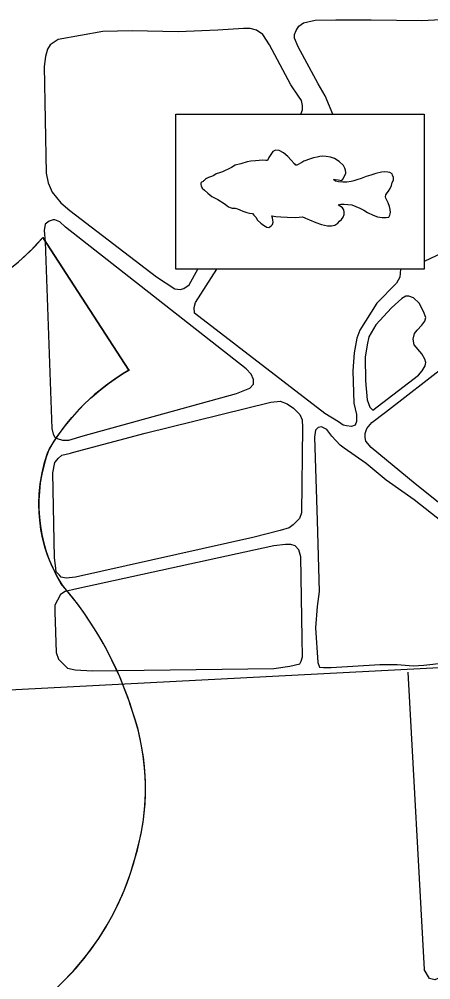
# Model space of a CAD drawing. Extents: x 1084508 to 1142749, y 1057638 to 1093403.
# Drawn here: x 1108155 to 1108675, y 1077132 to 1078348 of the extents above; entities that cross this region are included whole.
import ezdxf

# ---------------------------------------------------------------- set-up
doc = ezdxf.new("R2010")
doc.units = 0
for name, color, linetype in [('Level 2', 7, 'Continuous'), ('Level 22', 7, 'Continuous'), ('Level 35', 7, 'Continuous'), ('Level 57', 7, 'Continuous')]:
    doc.layers.add(name, color=color, linetype=linetype)

msp = doc.modelspace()

# ---------------------------------------------------------------- linework, layer by layer
at = {"layer": 'Level 2'}
msp.add_lwpolyline([(1109501.3, 1077293.7), (1109497.2, 1077426.4), (1109496.4, 1077452.6), (1109493.9, 1077535.1), (1109492.3, 1077586.4), (1109431.1, 1077582.4), (1108694.2, 1077527.3), (1108125.8, 1077498), (1107823.4, 1077482.4)], dxfattribs=at)
at = {"layer": 'Level 22'}
msp.add_line((1108184.9, 1078071.5), (1108293.5, 1077903.5), dxfattribs=at)
msp.add_lwpolyline([(1108208.7, 1077127.9), (1108223.7, 1077143.5), (1108235.3, 1077157), (1108245.6, 1077170.2), (1108256.1, 1077185.3), (1108266.4, 1077201.9), (1108274.2, 1077216.2), (1108281.4, 1077230.9), (1108287.6, 1077245.1), (1108294.8, 1077264.5), (1108299.8, 1077280.4), (1108303.5, 1077293.3), (1108306.4, 1077304.6), (1108309.2, 1077317.5), (1108312, 1077334.6), (1108313.9, 1077352.6), (1108314.6, 1077368), (1108314.5, 1077383.7), (1108313.5, 1077400.4), (1108311.8, 1077415.7), (1108309.4, 1077430.4), (1108305.7, 1077446.9), (1108301.8, 1077461.1), (1108297.6, 1077474.1), (1108292.3, 1077489.8), (1108287.5, 1077502.6), (1108283.4, 1077512.5), (1108277.5, 1077525.9), (1108270.9, 1077539.6), (1108264.8, 1077551.4), (1108259.4, 1077561.2), (1108253.2, 1077571.8), (1108245.8, 1077583.5), (1108237.7, 1077595.5), (1108229.1, 1077607.5), (1108218.4, 1077621.1), (1108209.7, 1077631.6), (1108202.5, 1077643.2), (1108195.4, 1077658.1), (1108190.9, 1077669.5), (1108187.6, 1077679.8), (1108184.6, 1077691.4), (1108182.5, 1077702.2), (1108181, 1077713.6), (1108180.2, 1077723), (1108179.9, 1077734.6), (1108180.3, 1077747), (1108181.6, 1077759.9), (1108184, 1077773.8), (1108187.2, 1077786.8), (1108191.4, 1077799.9), (1108197, 1077810.5), (1108203, 1077819.6), (1108209.2, 1077828.3), (1108215.3, 1077836.1), (1108221.5, 1077843.6), (1108230.1, 1077853.2), (1108238.5, 1077861.7), (1108246.8, 1077869.4), (1108256.1, 1077877.5), (1108267.8, 1077886.6), (1108276.5, 1077892.8), (1108285.8, 1077898.8), (1108293.5, 1077903.5), (1108184.9, 1078071.5), (1108178.4, 1078064.1), (1108170.4, 1078055.6), (1108162.2, 1078047.7), (1108154.2, 1078040.6)], dxfattribs=at)
for centre, radius, start, end in [((1107982.5, 1078241.7), 264.4, 220.3299, 319.925), ((1108435.5, 1077659.5), 282.3, 120.0117, 149.2191), ((1108373.4, 1077734), 193.5, 158.7892, 211.1895), ((1107867.3, 1077337.3), 451.5, 17.3087, 41.0435), ((1108016.4, 1077374.3), 298.3, 342.6181, 19.0424), ((1107967.8, 1077375.1), 345.2, 302.8688, 344.8926)]:
    msp.add_arc(centre, radius, start, end, dxfattribs=at)
at = {"layer": 'Level 35'}
for points in [[(1108507.7, 1078312.6), (1108502.8, 1078323.6), (1108502.8, 1078328.5), (1108505, 1078333.4), (1108508.3, 1078338.9), (1108514.3, 1078343.3), (1108529.1, 1078346.6), (1108555.4, 1078347.1), (1108599.8, 1078347.1), (1108663.9, 1078346.1), (1108695.7, 1078347.7)], [(1108471.3, 1078315.3), (1108462.9, 1078328.3), (1108455, 1078333.9), (1108447.1, 1078336.1), (1108438.6, 1078336.1), (1108406, 1078333.9), (1108355.8, 1078331.6), (1108297.8, 1078332.8), (1108260.6, 1078332.2), (1108204.2, 1078322.1), (1108194.1, 1078315.3), (1108190.7, 1078309.7), (1108188.5, 1078300.6), (1108186.8, 1078287.7), (1108189, 1078152.9), (1108191.8, 1078140.5), (1108196.9, 1078128.7), (1108207.6, 1078115.2), (1108218.9, 1078105.6), (1108328.8, 1078021.6), (1108351.9, 1078006.4), (1108358.6, 1078005.8), (1108363.1, 1078006.9), (1108369.9, 1078011.4), (1108380.7, 1078031.2)], [(1108511, 1078227.4), (1108513, 1078233), (1108513, 1078238.6), (1108511.9, 1078244.8), (1108507.9, 1078250.5), (1108498.4, 1078264.6), (1108471.3, 1078315.3)], [(1108551.3, 1078227.4), (1108541.7, 1078250.6), (1108532.9, 1078266), (1108507.7, 1078312.6)], [(1108213.8, 1078084.4), (1108206.5, 1078091.2), (1108200.3, 1078094), (1108198, 1078094), (1108193, 1078092.3), (1108187.9, 1078088.4), (1108186.8, 1078080.5), (1108187.9, 1078065.8), (1108196.4, 1077829.6), (1108198, 1077822.8), (1108200.3, 1077818.9), (1108203.1, 1077817.2), (1108209.9, 1077815), (1108217.8, 1077815), (1108235.8, 1077820.6), (1108429.6, 1077874.2), (1108446.5, 1077880.9), (1108451, 1077886), (1108451, 1077891.6), (1108448.2, 1077898.4), (1108442, 1077905.2), (1108213.8, 1078084.4)], [(1108725.9, 1078069.1), (1108666.8, 1078041.1)], [(1108636.9, 1078031.2), (1108635.9, 1078021.2), (1108631.9, 1078013.9), (1108607.1, 1077988.5), (1108585.7, 1077954.1), (1108581.8, 1077944), (1108578.4, 1077925.4), (1108576.7, 1077902.8), (1108577.8, 1077861.7), (1108581.2, 1077847.7), (1108581.2, 1077838.6), (1108579.5, 1077834.1), (1108575, 1077832.4), (1108568.8, 1077833), (1108564.3, 1077834.1), (1108558.7, 1077838.1), (1108541.2, 1077848.8), (1108376.7, 1077975.6), (1108376.1, 1077983), (1108377.8, 1077989.2), (1108404.9, 1078031.2)], [(1108659.6, 1077897.4), (1108664.5, 1077902.9), (1108668.3, 1077908.9), (1108668.9, 1077913.3), (1108667.8, 1077917.7), (1108663.9, 1077924.2), (1108654.1, 1077935.8), (1108653, 1077942.9), (1108654.6, 1077950), (1108657.9, 1077954.4), (1108663.9, 1077960.4), (1108667.8, 1077965.4), (1108668.9, 1077970.3), (1108666.1, 1077978), (1108660.7, 1077988.4), (1108653.5, 1077995), (1108647.5, 1077997.2), (1108643.7, 1077997.2), (1108638.7, 1077994.4), (1108625.6, 1077982.4), (1108605.8, 1077961), (1108597.1, 1077945.6), (1108594.9, 1077935.8), (1108592.1, 1077919.9), (1108592.7, 1077890.2), (1108594.9, 1077866.1), (1108598.2, 1077856.8), (1108602, 1077853), (1108659.6, 1077897.4)], [(1108745.2, 1077688.2), (1108655.6, 1077759.8), (1108600, 1077805.8), (1108593.1, 1077813.8), (1108592.3, 1077818.2), (1108592.3, 1077823.6), (1108594.5, 1077829.7), (1108600.8, 1077837.4), (1108618, 1077850.5), (1108695, 1077910.3)], [(1108226.2, 1077641.7), (1108214.4, 1077640.6), (1108208.2, 1077641.7), (1108205.9, 1077644), (1108202, 1077648.5), (1108200.9, 1077656.4), (1108199.7, 1077666), (1108197.5, 1077773.6), (1108200.3, 1077786.6), (1108204.8, 1077792.2), (1108208.8, 1077796.2), (1108220, 1077798.4), (1108222.3, 1077799.6), (1108314.1, 1077823.8), (1108473, 1077863.3), (1108484.9, 1077864.4), (1108493.9, 1077861), (1108501.8, 1077855.4), (1108509.6, 1077847.5), (1108512.5, 1077840.7), (1108513, 1077831.1), (1108511.9, 1077722.9), (1108509.1, 1077716.1), (1108501.2, 1077707.7), (1108496.1, 1077704.3), (1108484.9, 1077700.9), (1108450.5, 1077691.9), (1108226.2, 1077641.7)], [(1108560.6, 1077808.9), (1108550.2, 1077820.3), (1108544, 1077828.6), (1108537.2, 1077831.7), (1108533.1, 1077831.2), (1108529.4, 1077827.6), (1108528.4, 1077818.8), (1108531.5, 1077713.4), (1108534.1, 1077623.6), (1108531.5, 1077604.4), (1108529.4, 1077577.4), (1108532.6, 1077533.7), (1108534.6, 1077528), (1108539.8, 1077527.5), (1108549.2, 1077527.5), (1108610.9, 1077531.1), (1108632.7, 1077531.1), (1108652.9, 1077529.6), (1108666.6, 1077530.5), (1108692.5, 1077533.1)], [(1108747.8, 1077665.7), (1108654.1, 1077739.5), (1108618.8, 1077764.6), (1108593.4, 1077785.7), (1108565.6, 1077804.9), (1108560.6, 1077808.9)], [(1108227.9, 1077627.1), (1108213.3, 1077623.7), (1108207.1, 1077619.7), (1108203.7, 1077612.4), (1108200.3, 1077606.2), (1108200.3, 1077597.7), (1108202, 1077546.4), (1108204.8, 1077538), (1108209.9, 1077532.9), (1108216.1, 1077526.7), (1108225.7, 1077524.5), (1108247.6, 1077523.3), (1108477, 1077526.1), (1108497.2, 1077529), (1108509.6, 1077531.8), (1108511.3, 1077535.2), (1108513, 1077540.8), (1108512.5, 1077564.5), (1108510.8, 1077667.6), (1108508.5, 1077676.1), (1108504, 1077681.2), (1108498.4, 1077682.9), (1108491.6, 1077682.9), (1108477, 1077681.2), (1108227.9, 1077627.1)], [(1108646.1, 1077521.3), (1108667, 1077145.4)], [(1108996.9, 1077270.1), (1108680.5, 1077132.3), (1108673.5, 1077134), (1108667, 1077145.4)]]:
    msp.add_lwpolyline(points, dxfattribs=at)
at = {"layer": 'Level 57'}
for points in [[(1108666.8, 1078227.4), (1108666.8, 1078031.2), (1108352.9, 1078031.2)], [(1108352.9, 1078031.2), (1108352.9, 1078227.4), (1108666.8, 1078227.4)], [(1108502.4, 1078165.2), (1108498.9, 1078169.4), (1108494.4, 1078173.8), (1108489.1, 1078178.6), (1108483.7, 1078181.5), (1108479, 1078181.9), (1108475.7, 1078180.3), (1108470.6, 1078172.6)], [(1108470.6, 1078172.6), (1108469, 1078168.9), (1108466.6, 1078168.9), (1108462.9, 1078169.3), (1108458.5, 1078168.9), (1108453.6, 1078168.5), (1108447.9, 1078168.1), (1108443, 1078167.3), (1108435.3, 1078164.9), (1108428, 1078162.8), (1108423.5, 1078160), (1108419, 1078158), (1108415.4, 1078156.3), (1108412.1, 1078154.7), (1108408.1, 1078153.1), (1108404, 1078151.9), (1108401.2, 1078149.8), (1108398.3, 1078148.6), (1108394.3, 1078147.4), (1108391.8, 1078146.2), (1108390.6, 1078145.4), (1108389.8, 1078144.6), (1108389, 1078143.7), (1108388, 1078143.2), (1108387.4, 1078142.5), (1108386.8, 1078141.9)], [(1108564.1, 1078141.7), (1108558.4, 1078142.1), (1108554.7, 1078142.9), (1108552.3, 1078145), (1108554.3, 1078145), (1108558, 1078144.6), (1108562.9, 1078143.7), (1108564.1, 1078145.4), (1108567.7, 1078152.3), (1108567.7, 1078153.9), (1108567.3, 1078156.7), (1108566.5, 1078159.2), (1108564.9, 1078162.4), (1108559.6, 1078167.7), (1108553.5, 1078171.4), (1108548.6, 1078173), (1108542.9, 1078173.8), (1108538.9, 1078174.2), (1108534.8, 1078173.8), (1108531.6, 1078173), (1108527.1, 1078172.2), (1108524.3, 1078171.4), (1108520.6, 1078170.2), (1108517.4, 1078168.9), (1108514.9, 1078168.1), (1108512.1, 1078166.5), (1108506, 1078162.8), (1108504.8, 1078162.8), (1108503.9, 1078164.1), (1108503.1, 1078164.1), (1108502.7, 1078164.9), (1108502.4, 1078165.2)], [(1108605.9, 1078152.3), (1108599.4, 1078150.2), (1108593.7, 1078148.6), (1108587.2, 1078146.2), (1108581.9, 1078144.6), (1108577.9, 1078143.3), (1108574.4, 1078142.3)], [(1108626.2, 1078151.9), (1108623.6, 1078153.8), (1108621.1, 1078154.3), (1108617.3, 1078154.6), (1108612.8, 1078154), (1108605.9, 1078152.3)], [(1108621.8, 1078129.9), (1108623.8, 1078133.6), (1108625.4, 1078137.2), (1108626.6, 1078140.9), (1108627.9, 1078144.2), (1108627.9, 1078147.4), (1108627, 1078150.2), (1108626.2, 1078151.9)], [(1108386.8, 1078141.9), (1108385.3, 1078141.3), (1108384.9, 1078140.9), (1108384.5, 1078140.1), (1108384.5, 1078138.5), (1108384.9, 1078136.8), (1108386.5, 1078134), (1108389.4, 1078131.2), (1108393.5, 1078127.5), (1108398.7, 1078123.4), (1108406, 1078119.4), (1108414.2, 1078114.5), (1108415.8, 1078113.3), (1108417.4, 1078112.1), (1108419.5, 1078110.4), (1108421.9, 1078109.6), (1108424.3, 1078108.8), (1108428, 1078108.4), (1108430.8, 1078107.6), (1108434.1, 1078106.4), (1108437.7, 1078104.7), (1108442.6, 1078103.1), (1108446.3, 1078102.3), (1108449.9, 1078101.9), (1108451.5, 1078099.9), (1108454, 1078097), (1108456.4, 1078093.4), (1108460.5, 1078089.7), (1108463.7, 1078086.9), (1108468.2, 1078084.4), (1108470.6, 1078084), (1108471.9, 1078084.8), (1108473.5, 1078086.1), (1108475.1, 1078088.1), (1108475.9, 1078090.9), (1108475.5, 1078093.4), (1108475.1, 1078096.2), (1108474.3, 1078098.7), (1108479.6, 1078098.2), (1108485.7, 1078097.8), (1108493.8, 1078097), (1108504.8, 1078096.6), (1108513.3, 1078097.8), (1108516.1, 1078096.2), (1108519.8, 1078094.6), (1108522.1, 1078093.7)], [(1108574.4, 1078142.3), (1108569.3, 1078141.6), (1108564.1, 1078141.7)], [(1108549.9, 1078086.1), (1108553.9, 1078086.9), (1108557.6, 1078089.7), (1108560, 1078092.2), (1108562.4, 1078094.2), (1108564.5, 1078097.4), (1108565.7, 1078100.7), (1108565.7, 1078103.5), (1108565.3, 1078106.4), (1108563.7, 1078109.2), (1108562, 1078110.4), (1108560, 1078111.7), (1108558, 1078112.9), (1108561.6, 1078113.7), (1108565.7, 1078113.7), (1108570.2, 1078113.3), (1108575.4, 1078112.9), (1108580.7, 1078110.8), (1108585.6, 1078108.8), (1108590.5, 1078106), (1108595.4, 1078103.1), (1108602.3, 1078099.9), (1108607.9, 1078097.8), (1108613.6, 1078096.6), (1108618.9, 1078096.6), (1108622.2, 1078097.4), (1108623.4, 1078099.9), (1108624.2, 1078103.1), (1108623.8, 1078106.8), (1108623, 1078110.8), (1108621.4, 1078115.3), (1108619.7, 1078118.6), (1108618.5, 1078121.4), (1108618.1, 1078123), (1108618.5, 1078125.5), (1108620.1, 1078127.9), (1108621.8, 1078129.9)], [(1108522.1, 1078093.7), (1108530, 1078090.3), (1108537.2, 1078088), (1108544.5, 1078086.3), (1108549.9, 1078086.1)]]:
    msp.add_lwpolyline(points, dxfattribs=at)

doc.saveas('drawing.dxf')
